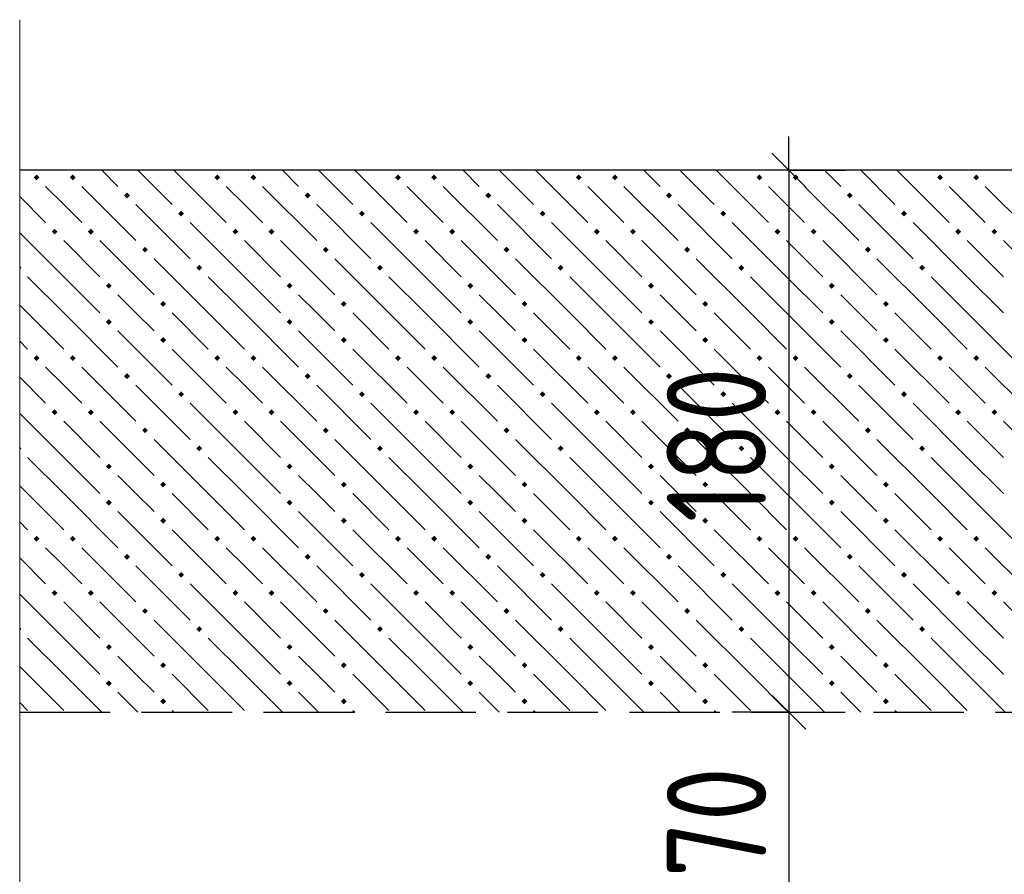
# Model space of a CAD drawing. Header units: millimetres. Extents: x 40580 to 1168286, y -220995 to 81020.
# Tile 280 of 419: x 726817 to 728997, y -104151 to -102259. Entities that reach past the tile are written whole.
import ezdxf

# ---------------------------------------------------------------- set-up
doc = ezdxf.new("R2010")
doc.units = ezdxf.units.MM
doc.linetypes.add('______2', pattern=[270, 200, -70])
for name, color, linetype, lineweight in [('Standard', 7, 'Continuous', 25), ('ЖБ Перекрытие верхний уровень', 7, 'Continuous', 35), ('Примечания', 7, 'Continuous', 13)]:
    doc.layers.add(name, color=color, linetype=linetype, lineweight=lineweight)
doc.layers.add('ЖБ Стена верхний уровень', color=7, linetype='______2', true_color=0x656565)
doc.styles.add('GOST 2.304-81', font='txt')

msp = doc.modelspace()

# ---------------------------------------------------------------- hatches: boundary and pattern name
at = {"layer": 'ЖБ Стена верхний уровень', "linetype": 'Continuous', "lineweight": -3, "transparency": 33554687}
for points in [[(726848.1, -102608.5), (726854.6, -102602), (726861.1, -102608.5), (726854.6, -102615)], [(726928.1, -102608.5), (726934.6, -102602), (726941.1, -102608.5), (726934.6, -102615)], [(727248.1, -102608.5), (727254.6, -102602), (727261.1, -102608.5), (727254.6, -102615)], [(727328.1, -102608.5), (727334.6, -102602), (727341.1, -102608.5), (727334.6, -102615)], [(727648.1, -102608.5), (727654.6, -102602), (727661.1, -102608.5), (727654.6, -102615)], [(727728.1, -102608.5), (727734.6, -102602), (727741.1, -102608.5), (727734.6, -102615)], [(728048.1, -102608.5), (728054.6, -102602), (728061.1, -102608.5), (728054.6, -102615)], [(728128.1, -102608.5), (728134.6, -102602), (728141.1, -102608.5), (728134.6, -102615)], [(728448.1, -102608.5), (728454.6, -102602), (728461.1, -102608.5), (728454.6, -102615)], [(728528.1, -102608.5), (728534.6, -102602), (728541.1, -102608.5), (728534.6, -102615)], [(728848.1, -102608.5), (728854.6, -102602), (728861.1, -102608.5), (728854.6, -102615)], [(728928.1, -102608.5), (728934.6, -102602), (728941.1, -102608.5), (728934.6, -102615)], [(727048.1, -102648.5), (727054.6, -102642), (727061.1, -102648.5), (727054.6, -102655)], [(727448.1, -102648.5), (727454.6, -102642), (727461.1, -102648.5), (727454.6, -102655)], [(727848.1, -102648.5), (727854.6, -102642), (727861.1, -102648.5), (727854.6, -102655)], [(728248.1, -102648.5), (728254.6, -102642), (728261.1, -102648.5), (728254.6, -102655)], [(728648.1, -102648.5), (728654.6, -102642), (728661.1, -102648.5), (728654.6, -102655)], [(727168.1, -102688.5), (727174.6, -102682), (727181.1, -102688.5), (727174.6, -102695)], [(727568.1, -102688.5), (727574.6, -102682), (727581.1, -102688.5), (727574.6, -102695)], [(727968.1, -102688.5), (727974.6, -102682), (727981.1, -102688.5), (727974.6, -102695)], [(728368.1, -102688.5), (728374.6, -102682), (728381.1, -102688.5), (728374.6, -102695)], [(728768.1, -102688.5), (728774.6, -102682), (728781.1, -102688.5), (728774.6, -102695)], [(726888.1, -102728.5), (726894.6, -102722), (726901.1, -102728.5), (726894.6, -102735)], [(726968.1, -102728.5), (726974.6, -102722), (726981.1, -102728.5), (726974.6, -102735)], [(727288.1, -102728.5), (727294.6, -102722), (727301.1, -102728.5), (727294.6, -102735)], [(727368.1, -102728.5), (727374.6, -102722), (727381.1, -102728.5), (727374.6, -102735)], [(727688.1, -102728.5), (727694.6, -102722), (727701.1, -102728.5), (727694.6, -102735)], [(727768.1, -102728.5), (727774.6, -102722), (727781.1, -102728.5), (727774.6, -102735)], [(728088.1, -102728.5), (728094.6, -102722), (728101.1, -102728.5), (728094.6, -102735)], [(728168.1, -102728.5), (728174.6, -102722), (728181.1, -102728.5), (728174.6, -102735)], [(728488.1, -102728.5), (728494.6, -102722), (728501.1, -102728.5), (728494.6, -102735)], [(728568.1, -102728.5), (728574.6, -102722), (728581.1, -102728.5), (728574.6, -102735)], [(728888.1, -102728.5), (728894.6, -102722), (728901.1, -102728.5), (728894.6, -102735)], [(728968.1, -102728.5), (728974.6, -102722), (728981.1, -102728.5), (728974.6, -102735)], [(727088.1, -102768.5), (727094.6, -102762), (727101.1, -102768.5), (727094.6, -102775)], [(727488.1, -102768.5), (727494.6, -102762), (727501.1, -102768.5), (727494.6, -102775)], [(727888.1, -102768.5), (727894.6, -102762), (727901.1, -102768.5), (727894.6, -102775)], [(728288.1, -102768.5), (728294.6, -102762), (728301.1, -102768.5), (728294.6, -102775)], [(728688.1, -102768.5), (728694.6, -102762), (728701.1, -102768.5), (728694.6, -102775)], [(727208.1, -102808.5), (727214.6, -102802), (727221.1, -102808.5), (727214.6, -102815)], [(727608.1, -102808.5), (727614.6, -102802), (727621.1, -102808.5), (727614.6, -102815)], [(728008.1, -102808.5), (728014.6, -102802), (728021.1, -102808.5), (728014.6, -102815)], [(728408.1, -102808.5), (728414.6, -102802), (728421.1, -102808.5), (728414.6, -102815)], [(728808.1, -102808.5), (728814.6, -102802), (728821.1, -102808.5), (728814.6, -102815)], [(726817.2, -102804.6), (726821.1, -102808.5), (726817.2, -102812.4)], [(727008.1, -102848.5), (727014.6, -102842), (727021.1, -102848.5), (727014.6, -102855)], [(727408.1, -102848.5), (727414.6, -102842), (727421.1, -102848.5), (727414.6, -102855)], [(727808.1, -102848.5), (727814.6, -102842), (727821.1, -102848.5), (727814.6, -102855)], [(728208.1, -102848.5), (728214.6, -102842), (728221.1, -102848.5), (728214.6, -102855)], [(728608.1, -102848.5), (728614.6, -102842), (728621.1, -102848.5), (728614.6, -102855)], [(727128.1, -102888.5), (727134.6, -102882), (727141.1, -102888.5), (727134.6, -102895)], [(727528.1, -102888.5), (727534.6, -102882), (727541.1, -102888.5), (727534.6, -102895)], [(727928.1, -102888.5), (727934.6, -102882), (727941.1, -102888.5), (727934.6, -102895)], [(728328.1, -102888.5), (728334.6, -102882), (728341.1, -102888.5), (728334.6, -102895)], [(728728.1, -102888.5), (728734.6, -102882), (728741.1, -102888.5), (728734.6, -102895)], [(727008.1, -102928.5), (727014.6, -102922), (727021.1, -102928.5), (727014.6, -102935)], [(727408.1, -102928.5), (727414.6, -102922), (727421.1, -102928.5), (727414.6, -102935)], [(727808.1, -102928.5), (727814.6, -102922), (727821.1, -102928.5), (727814.6, -102935)], [(728208.1, -102928.5), (728214.6, -102922), (728221.1, -102928.5), (728214.6, -102935)], [(728608.1, -102928.5), (728614.6, -102922), (728621.1, -102928.5), (728614.6, -102935)], [(727128.1, -102968.5), (727134.6, -102962), (727141.1, -102968.5), (727134.6, -102975)], [(727528.1, -102968.5), (727534.6, -102962), (727541.1, -102968.5), (727534.6, -102975)], [(727928.1, -102968.5), (727934.6, -102962), (727941.1, -102968.5), (727934.6, -102975)], [(728328.1, -102968.5), (728334.6, -102962), (728341.1, -102968.5), (728334.6, -102975)], [(728728.1, -102968.5), (728734.6, -102962), (728741.1, -102968.5), (728734.6, -102975)], [(726848.1, -103008.5), (726854.6, -103002), (726861.1, -103008.5), (726854.6, -103015)], [(726928.1, -103008.5), (726934.6, -103002), (726941.1, -103008.5), (726934.6, -103015)], [(727248.1, -103008.5), (727254.6, -103002), (727261.1, -103008.5), (727254.6, -103015)], [(727328.1, -103008.5), (727334.6, -103002), (727341.1, -103008.5), (727334.6, -103015)], [(727648.1, -103008.5), (727654.6, -103002), (727661.1, -103008.5), (727654.6, -103015)], [(727728.1, -103008.5), (727734.6, -103002), (727741.1, -103008.5), (727734.6, -103015)], [(728048.1, -103008.5), (728054.6, -103002), (728061.1, -103008.5), (728054.6, -103015)], [(728128.1, -103008.5), (728134.6, -103002), (728141.1, -103008.5), (728134.6, -103015)], [(728448.1, -103008.5), (728454.6, -103002), (728461.1, -103008.5), (728454.6, -103015)], [(728528.1, -103008.5), (728534.6, -103002), (728541.1, -103008.5), (728534.6, -103015)], [(728848.1, -103008.5), (728854.6, -103002), (728861.1, -103008.5), (728854.6, -103015)], [(728928.1, -103008.5), (728934.6, -103002), (728941.1, -103008.5), (728934.6, -103015)], [(727048.1, -103048.5), (727054.6, -103042), (727061.1, -103048.5), (727054.6, -103055)], [(727448.1, -103048.5), (727454.6, -103042), (727461.1, -103048.5), (727454.6, -103055)], [(727848.1, -103048.5), (727854.6, -103042), (727861.1, -103048.5), (727854.6, -103055)], [(728248.1, -103048.5), (728254.6, -103042), (728261.1, -103048.5), (728254.6, -103055)], [(728648.1, -103048.5), (728654.6, -103042), (728661.1, -103048.5), (728654.6, -103055)], [(727168.1, -103088.5), (727174.6, -103082), (727181.1, -103088.5), (727174.6, -103095)], [(727568.1, -103088.5), (727574.6, -103082), (727581.1, -103088.5), (727574.6, -103095)], [(727968.1, -103088.5), (727974.6, -103082), (727981.1, -103088.5), (727974.6, -103095)], [(728368.1, -103088.5), (728374.6, -103082), (728381.1, -103088.5), (728374.6, -103095)], [(728768.1, -103088.5), (728774.6, -103082), (728781.1, -103088.5), (728774.6, -103095)], [(726888.1, -103128.5), (726894.6, -103122), (726901.1, -103128.5), (726894.6, -103135)], [(726968.1, -103128.5), (726974.6, -103122), (726981.1, -103128.5), (726974.6, -103135)], [(727288.1, -103128.5), (727294.6, -103122), (727301.1, -103128.5), (727294.6, -103135)], [(727368.1, -103128.5), (727374.6, -103122), (727381.1, -103128.5), (727374.6, -103135)], [(727688.1, -103128.5), (727694.6, -103122), (727701.1, -103128.5), (727694.6, -103135)], [(727768.1, -103128.5), (727774.6, -103122), (727781.1, -103128.5), (727774.6, -103135)], [(728088.1, -103128.5), (728094.6, -103122), (728101.1, -103128.5), (728094.6, -103135)], [(728168.1, -103128.5), (728174.6, -103122), (728181.1, -103128.5), (728174.6, -103135)], [(728488.1, -103128.5), (728494.6, -103122), (728501.1, -103128.5), (728494.6, -103135)], [(728568.1, -103128.5), (728574.6, -103122), (728581.1, -103128.5), (728574.6, -103135)], [(728888.1, -103128.5), (728894.6, -103122), (728901.1, -103128.5), (728894.6, -103135)], [(728968.1, -103128.5), (728974.6, -103122), (728981.1, -103128.5), (728974.6, -103135)], [(727088.1, -103168.5), (727094.6, -103162), (727101.1, -103168.5), (727094.6, -103175)], [(727488.1, -103168.5), (727494.6, -103162), (727501.1, -103168.5), (727494.6, -103175)], [(727888.1, -103168.5), (727894.6, -103162), (727901.1, -103168.5), (727894.6, -103175)], [(728288.1, -103168.5), (728294.6, -103162), (728301.1, -103168.5), (728294.6, -103175)], [(728688.1, -103168.5), (728694.6, -103162), (728701.1, -103168.5), (728694.6, -103175)], [(726817.2, -103204.6), (726821.1, -103208.5), (726817.2, -103212.4)], [(727208.1, -103208.5), (727214.6, -103202), (727221.1, -103208.5), (727214.6, -103215)], [(727608.1, -103208.5), (727614.6, -103202), (727621.1, -103208.5), (727614.6, -103215)], [(728008.1, -103208.5), (728014.6, -103202), (728021.1, -103208.5), (728014.6, -103215)], [(728408.1, -103208.5), (728414.6, -103202), (728421.1, -103208.5), (728414.6, -103215)], [(728808.1, -103208.5), (728814.6, -103202), (728821.1, -103208.5), (728814.6, -103215)], [(727008.1, -103248.5), (727014.6, -103242), (727021.1, -103248.5), (727014.6, -103255)], [(727408.1, -103248.5), (727414.6, -103242), (727421.1, -103248.5), (727414.6, -103255)], [(727808.1, -103248.5), (727814.6, -103242), (727821.1, -103248.5), (727814.6, -103255)], [(728208.1, -103248.5), (728214.6, -103242), (728221.1, -103248.5), (728214.6, -103255)], [(728608.1, -103248.5), (728614.6, -103242), (728621.1, -103248.5), (728614.6, -103255)], [(727128.1, -103288.5), (727134.6, -103282), (727141.1, -103288.5), (727134.6, -103295)], [(727528.1, -103288.5), (727534.6, -103282), (727541.1, -103288.5), (727534.6, -103295)], [(727928.1, -103288.5), (727934.6, -103282), (727941.1, -103288.5), (727934.6, -103295)], [(728328.1, -103288.5), (728334.6, -103282), (728341.1, -103288.5), (728334.6, -103295)], [(728728.1, -103288.5), (728734.6, -103282), (728741.1, -103288.5), (728734.6, -103295)], [(727008.1, -103328.5), (727014.6, -103322), (727021.1, -103328.5), (727014.6, -103335)], [(727408.1, -103328.5), (727414.6, -103322), (727421.1, -103328.5), (727414.6, -103335)], [(727808.1, -103328.5), (727814.6, -103322), (727821.1, -103328.5), (727814.6, -103335)], [(728208.1, -103328.5), (728214.6, -103322), (728221.1, -103328.5), (728214.6, -103335)], [(728608.1, -103328.5), (728614.6, -103322), (728621.1, -103328.5), (728614.6, -103335)], [(727128.1, -103368.5), (727134.6, -103362), (727141.1, -103368.5), (727134.6, -103375)], [(727528.1, -103368.5), (727534.6, -103362), (727541.1, -103368.5), (727534.6, -103375)], [(727928.1, -103368.5), (727934.6, -103362), (727941.1, -103368.5), (727934.6, -103375)], [(728328.1, -103368.5), (728334.6, -103362), (728341.1, -103368.5), (728334.6, -103375)], [(728728.1, -103368.5), (728734.6, -103362), (728741.1, -103368.5), (728734.6, -103375)], [(726848.1, -103408.5), (726854.6, -103402), (726861.1, -103408.5), (726854.6, -103415)], [(726928.1, -103408.5), (726934.6, -103402), (726941.1, -103408.5), (726934.6, -103415)], [(727248.1, -103408.5), (727254.6, -103402), (727261.1, -103408.5), (727254.6, -103415)], [(727328.1, -103408.5), (727334.6, -103402), (727341.1, -103408.5), (727334.6, -103415)], [(727648.1, -103408.5), (727654.6, -103402), (727661.1, -103408.5), (727654.6, -103415)], [(727728.1, -103408.5), (727734.6, -103402), (727741.1, -103408.5), (727734.6, -103415)], [(728048.1, -103408.5), (728054.6, -103402), (728061.1, -103408.5), (728054.6, -103415)], [(728128.1, -103408.5), (728134.6, -103402), (728141.1, -103408.5), (728134.6, -103415)], [(728448.1, -103408.5), (728454.6, -103402), (728461.1, -103408.5), (728454.6, -103415)], [(728528.1, -103408.5), (728534.6, -103402), (728541.1, -103408.5), (728534.6, -103415)], [(728848.1, -103408.5), (728854.6, -103402), (728861.1, -103408.5), (728854.6, -103415)], [(728928.1, -103408.5), (728934.6, -103402), (728941.1, -103408.5), (728934.6, -103415)], [(727048.1, -103448.5), (727054.6, -103442), (727061.1, -103448.5), (727054.6, -103455)], [(727448.1, -103448.5), (727454.6, -103442), (727461.1, -103448.5), (727454.6, -103455)], [(727848.1, -103448.5), (727854.6, -103442), (727861.1, -103448.5), (727854.6, -103455)], [(728248.1, -103448.5), (728254.6, -103442), (728261.1, -103448.5), (728254.6, -103455)], [(728648.1, -103448.5), (728654.6, -103442), (728661.1, -103448.5), (728654.6, -103455)], [(727168.1, -103488.5), (727174.6, -103482), (727181.1, -103488.5), (727174.6, -103495)], [(727568.1, -103488.5), (727574.6, -103482), (727581.1, -103488.5), (727574.6, -103495)], [(727968.1, -103488.5), (727974.6, -103482), (727981.1, -103488.5), (727974.6, -103495)], [(728368.1, -103488.5), (728374.6, -103482), (728381.1, -103488.5), (728374.6, -103495)], [(728768.1, -103488.5), (728774.6, -103482), (728781.1, -103488.5), (728774.6, -103495)], [(726888.1, -103528.5), (726894.6, -103522), (726901.1, -103528.5), (726894.6, -103535)], [(726968.1, -103528.5), (726974.6, -103522), (726981.1, -103528.5), (726974.6, -103535)], [(727288.1, -103528.5), (727294.6, -103522), (727301.1, -103528.5), (727294.6, -103535)], [(727368.1, -103528.5), (727374.6, -103522), (727381.1, -103528.5), (727374.6, -103535)], [(727688.1, -103528.5), (727694.6, -103522), (727701.1, -103528.5), (727694.6, -103535)], [(727768.1, -103528.5), (727774.6, -103522), (727781.1, -103528.5), (727774.6, -103535)], [(728088.1, -103528.5), (728094.6, -103522), (728101.1, -103528.5), (728094.6, -103535)], [(728168.1, -103528.5), (728174.6, -103522), (728181.1, -103528.5), (728174.6, -103535)], [(728488.1, -103528.5), (728494.6, -103522), (728501.1, -103528.5), (728494.6, -103535)], [(728568.1, -103528.5), (728574.6, -103522), (728581.1, -103528.5), (728574.6, -103535)], [(728888.1, -103528.5), (728894.6, -103522), (728901.1, -103528.5), (728894.6, -103535)], [(728968.1, -103528.5), (728974.6, -103522), (728981.1, -103528.5), (728974.6, -103535)], [(727088.1, -103568.5), (727094.6, -103562), (727101.1, -103568.5), (727094.6, -103575)], [(727488.1, -103568.5), (727494.6, -103562), (727501.1, -103568.5), (727494.6, -103575)], [(727888.1, -103568.5), (727894.6, -103562), (727901.1, -103568.5), (727894.6, -103575)], [(728288.1, -103568.5), (728294.6, -103562), (728301.1, -103568.5), (728294.6, -103575)], [(728688.1, -103568.5), (728694.6, -103562), (728701.1, -103568.5), (728694.6, -103575)], [(726817.2, -103604.6), (726821.1, -103608.5), (726817.2, -103612.4)], [(727208.1, -103608.5), (727214.6, -103602), (727221.1, -103608.5), (727214.6, -103615)], [(727608.1, -103608.5), (727614.6, -103602), (727621.1, -103608.5), (727614.6, -103615)], [(728008.1, -103608.5), (728014.6, -103602), (728021.1, -103608.5), (728014.6, -103615)], [(728408.1, -103608.5), (728414.6, -103602), (728421.1, -103608.5), (728414.6, -103615)], [(728808.1, -103608.5), (728814.6, -103602), (728821.1, -103608.5), (728814.6, -103615)], [(727008.1, -103648.5), (727014.6, -103642), (727021.1, -103648.5), (727014.6, -103655)], [(727408.1, -103648.5), (727414.6, -103642), (727421.1, -103648.5), (727414.6, -103655)], [(727808.1, -103648.5), (727814.6, -103642), (727821.1, -103648.5), (727814.6, -103655)], [(728208.1, -103648.5), (728214.6, -103642), (728221.1, -103648.5), (728214.6, -103655)], [(728608.1, -103648.5), (728614.6, -103642), (728621.1, -103648.5), (728614.6, -103655)], [(727128.1, -103688.5), (727134.6, -103682), (727141.1, -103688.5), (727134.6, -103695)], [(727528.1, -103688.5), (727534.6, -103682), (727541.1, -103688.5), (727534.6, -103695)], [(727928.1, -103688.5), (727934.6, -103682), (727941.1, -103688.5), (727934.6, -103695)], [(728328.1, -103688.5), (728334.6, -103682), (728341.1, -103688.5), (728334.6, -103695)], [(728728.1, -103688.5), (728734.6, -103682), (728741.1, -103688.5), (728734.6, -103695)], [(727008.1, -103728.5), (727014.6, -103722), (727021.1, -103728.5), (727014.6, -103735)], [(727408.1, -103728.5), (727414.6, -103722), (727421.1, -103728.5), (727414.6, -103735)], [(727808.1, -103728.5), (727814.6, -103722), (727821.1, -103728.5), (727814.6, -103735)], [(728208.1, -103728.5), (728214.6, -103722), (728221.1, -103728.5), (728214.6, -103735)], [(728608.1, -103728.5), (728614.6, -103722), (728621.1, -103728.5), (728614.6, -103735)], [(727128.1, -103768.5), (727134.6, -103762), (727141.1, -103768.5), (727134.6, -103775)], [(727528.1, -103768.5), (727534.6, -103762), (727541.1, -103768.5), (727534.6, -103775)], [(727928.1, -103768.5), (727934.6, -103762), (727941.1, -103768.5), (727934.6, -103775)], [(728328.1, -103768.5), (728334.6, -103762), (728341.1, -103768.5), (728334.6, -103775)], [(728728.1, -103768.5), (728734.6, -103762), (728741.1, -103768.5), (728734.6, -103775)]]:
    msp.add_hatch(color=7, dxfattribs=at).paths.add_polyline_path(points, flags=16)

# ---------------------------------------------------------------- linework, layer by layer
at = {"layer": 'Standard', "color": 7, "linetype": 'Continuous', "lineweight": -3, "transparency": 33554687}
for p, q in [((728519.6, -102592.6), (728519.6, -102517.6)), ((728519.6, -103792.6), (728519.6, -104259.3))]:
    msp.add_line(p, q, dxfattribs=at)
at = {"layer": 'Standard', "color": 7, "linetype": 'Continuous', "lineweight": 25, "transparency": 33554687}
for p, q in [((728482.1, -102555.1), (728557.1, -102630.1)), ((728482.1, -103755.1), (728557.1, -103830.1))]:
    msp.add_line(p, q, dxfattribs=at)
at = {"layer": 'Standard', "color": 251, "linetype": 'Continuous', "lineweight": -3, "true_color": 0x656565, "transparency": 33554687}
for p, q in [((728519.6, -102592.6), (728394.6, -102592.6)), ((728519.6, -102592.6), (728644.6, -102592.6)), ((728519.6, -102592.6), (728519.6, -102592.6)), ((728519.6, -103792.6), (728394.6, -103792.6)), ((728519.6, -103792.6), (728644.6, -103792.6)), ((728519.6, -103792.6), (728519.6, -103792.6))]:
    msp.add_line(p, q, dxfattribs=at)
at = {"layer": 'Standard', "color": 7, "linetype": 'Continuous', "lineweight": -3, "transparency": 33554687}
msp.add_lwpolyline([(728519.6, -102592.6), (728519.6, -103431.4), (728519.6, -103431.4), (728519.6, -103792.6)], dxfattribs=at)
at = {"layer": 'ЖБ Перекрытие верхний уровень', "color": 7, "linetype": 'Continuous', "lineweight": -3, "transparency": 33554687}
msp.add_line((731252.9, -102592.6), (726817.2, -102592.6), dxfattribs=at)
at = {"layer": 'ЖБ Стена верхний уровень', "color": 251, "linetype": '______2', "lineweight": -3, "true_color": 0x656565, "transparency": 33554687}
for p, q in [((731252.9, -102592.6), (726817.2, -102592.6)), ((726817.2, -103792.6), (731252.9, -103792.6))]:
    msp.add_line(p, q, dxfattribs=at)
at = {"layer": 'ЖБ Стена верхний уровень', "color": 9, "linetype": 'Continuous', "lineweight": -3, "true_color": 0xc7c7c7, "transparency": 33554687}
for p, q in [((726998.7, -102592.6), (727034.6, -102628.5)), ((727078.7, -102592.6), (727154.6, -102668.5)), ((727158.7, -102592.6), (727274.6, -102708.5)), ((727398.7, -102592.6), (727434.6, -102628.5)), ((727478.7, -102592.6), (727554.6, -102668.5)), ((727558.7, -102592.6), (727674.6, -102708.5)), ((727798.7, -102592.6), (727834.6, -102628.5)), ((727878.7, -102592.6), (727954.6, -102668.5)), ((727958.7, -102592.6), (728074.6, -102708.5)), ((728198.7, -102592.6), (728234.6, -102628.5)), ((728278.7, -102592.6), (728354.6, -102668.5)), ((728358.7, -102592.6), (728474.6, -102708.5)), ((728598.7, -102592.6), (728634.6, -102628.5)), ((728678.7, -102592.6), (728754.6, -102668.5)), ((728758.7, -102592.6), (728874.6, -102708.5)), ((726914.6, -102668.5), (726874.6, -102628.5)), ((726954.6, -102628.5), (727074.6, -102748.5)), ((727314.6, -102668.5), (727274.6, -102628.5)), ((727354.6, -102628.5), (727474.6, -102748.5)), ((727714.6, -102668.5), (727674.6, -102628.5)), ((727754.6, -102628.5), (727874.6, -102748.5)), ((728114.6, -102668.5), (728074.6, -102628.5)), ((728154.6, -102628.5), (728274.6, -102748.5)), ((728514.6, -102668.5), (728474.6, -102628.5)), ((728554.6, -102628.5), (728674.6, -102748.5)), ((728914.6, -102668.5), (728874.6, -102628.5)), ((728954.6, -102628.5), (729074.6, -102748.5)), ((726817.2, -102651.1), (726874.6, -102708.5)), ((726954.6, -102708.5), (726914.6, -102668.5)), ((727074.6, -102668.5), (727194.6, -102788.5)), ((727354.6, -102708.5), (727314.6, -102668.5)), ((727474.6, -102668.5), (727594.6, -102788.5)), ((727754.6, -102708.5), (727714.6, -102668.5)), ((727874.6, -102668.5), (727994.6, -102788.5)), ((728154.6, -102708.5), (728114.6, -102668.5)), ((728274.6, -102668.5), (728394.6, -102788.5)), ((728554.6, -102708.5), (728514.6, -102668.5)), ((728674.6, -102668.5), (728794.6, -102788.5)), ((728954.6, -102708.5), (728914.6, -102668.5)), ((727314.6, -102828.5), (727194.6, -102708.5)), ((727714.6, -102828.5), (727594.6, -102708.5)), ((728114.6, -102828.5), (727994.6, -102708.5)), ((728514.6, -102828.5), (728394.6, -102708.5)), ((728914.6, -102828.5), (728794.6, -102708.5)), ((726914.6, -102828.5), (726817.2, -102731.1)), ((726914.6, -102748.5), (726994.6, -102828.5)), ((726994.6, -102748.5), (727114.6, -102868.5)), ((727314.6, -102748.5), (727394.6, -102828.5)), ((727394.6, -102748.5), (727514.6, -102868.5)), ((727714.6, -102748.5), (727794.6, -102828.5)), ((727794.6, -102748.5), (727914.6, -102868.5)), ((728114.6, -102748.5), (728194.6, -102828.5)), ((728194.6, -102748.5), (728314.6, -102868.5)), ((728514.6, -102748.5), (728594.6, -102828.5)), ((728594.6, -102748.5), (728714.6, -102868.5)), ((728914.6, -102748.5), (728994.6, -102828.5)), ((728994.6, -102748.5), (729114.6, -102868.5)), ((727234.6, -102908.5), (727114.6, -102788.5)), ((727634.6, -102908.5), (727514.6, -102788.5)), ((728034.6, -102908.5), (727914.6, -102788.5)), ((728434.6, -102908.5), (728314.6, -102788.5)), ((728834.6, -102908.5), (728714.6, -102788.5)), ((726834.6, -102828.5), (726914.6, -102908.5)), ((726914.6, -102828.5), (726994.6, -102908.5)), ((727234.6, -102828.5), (727314.6, -102908.5)), ((727314.6, -102828.5), (727394.6, -102908.5)), ((727634.6, -102828.5), (727714.6, -102908.5)), ((727714.6, -102828.5), (727794.6, -102908.5)), ((728034.6, -102828.5), (728114.6, -102908.5)), ((728114.6, -102828.5), (728194.6, -102908.5)), ((728434.6, -102828.5), (728514.6, -102908.5)), ((728514.6, -102828.5), (728594.6, -102908.5)), ((728834.6, -102828.5), (728914.6, -102908.5)), ((728914.6, -102828.5), (728994.6, -102908.5)), ((727074.6, -102908.5), (727034.6, -102868.5)), ((727474.6, -102908.5), (727434.6, -102868.5)), ((727874.6, -102908.5), (727834.6, -102868.5)), ((728274.6, -102908.5), (728234.6, -102868.5)), ((728674.6, -102908.5), (728634.6, -102868.5)), ((726834.6, -102908.5), (726817.2, -102891.1)), ((726834.6, -102908.5), (726914.6, -102988.5)), ((726914.6, -102908.5), (727034.6, -103028.5)), ((727114.6, -102948.5), (727074.6, -102908.5)), ((727154.6, -102908.5), (727234.6, -102988.5)), ((727234.6, -102908.5), (727314.6, -102988.5)), ((727314.6, -102908.5), (727434.6, -103028.5)), ((727514.6, -102948.5), (727474.6, -102908.5)), ((727554.6, -102908.5), (727634.6, -102988.5)), ((727634.6, -102908.5), (727714.6, -102988.5)), ((727714.6, -102908.5), (727834.6, -103028.5)), ((727914.6, -102948.5), (727874.6, -102908.5)), ((727954.6, -102908.5), (728034.6, -102988.5)), ((728034.6, -102908.5), (728114.6, -102988.5)), ((728114.6, -102908.5), (728234.6, -103028.5)), ((728314.6, -102948.5), (728274.6, -102908.5)), ((728354.6, -102908.5), (728434.6, -102988.5)), ((728434.6, -102908.5), (728514.6, -102988.5)), ((728514.6, -102908.5), (728634.6, -103028.5)), ((728714.6, -102948.5), (728674.6, -102908.5)), ((728754.6, -102908.5), (728834.6, -102988.5)), ((728834.6, -102908.5), (728914.6, -102988.5)), ((728914.6, -102908.5), (729034.6, -103028.5)), ((727034.6, -102948.5), (727154.6, -103068.5)), ((727434.6, -102948.5), (727554.6, -103068.5)), ((727834.6, -102948.5), (727954.6, -103068.5)), ((728234.6, -102948.5), (728354.6, -103068.5)), ((728634.6, -102948.5), (728754.6, -103068.5)), ((726817.2, -102971.1), (726834.6, -102988.5)), ((727154.6, -102988.5), (727274.6, -103108.5)), ((727554.6, -102988.5), (727674.6, -103108.5)), ((727954.6, -102988.5), (728074.6, -103108.5)), ((728354.6, -102988.5), (728474.6, -103108.5)), ((728754.6, -102988.5), (728874.6, -103108.5)), ((726914.6, -103068.5), (726874.6, -103028.5)), ((726954.6, -103028.5), (727074.6, -103148.5)), ((727314.6, -103068.5), (727274.6, -103028.5)), ((727354.6, -103028.5), (727474.6, -103148.5)), ((727714.6, -103068.5), (727674.6, -103028.5)), ((727754.6, -103028.5), (727874.6, -103148.5)), ((728114.6, -103068.5), (728074.6, -103028.5)), ((728154.6, -103028.5), (728274.6, -103148.5)), ((728514.6, -103068.5), (728474.6, -103028.5)), ((728554.6, -103028.5), (728674.6, -103148.5)), ((728914.6, -103068.5), (728874.6, -103028.5)), ((728954.6, -103028.5), (729074.6, -103148.5)), ((726817.2, -103051.1), (726874.6, -103108.5)), ((726954.6, -103108.5), (726914.6, -103068.5)), ((727074.6, -103068.5), (727194.6, -103188.5)), ((727354.6, -103108.5), (727314.6, -103068.5)), ((727474.6, -103068.5), (727594.6, -103188.5)), ((727754.6, -103108.5), (727714.6, -103068.5)), ((727874.6, -103068.5), (727994.6, -103188.5)), ((728154.6, -103108.5), (728114.6, -103068.5)), ((728274.6, -103068.5), (728394.6, -103188.5)), ((728554.6, -103108.5), (728514.6, -103068.5)), ((728674.6, -103068.5), (728794.6, -103188.5)), ((728954.6, -103108.5), (728914.6, -103068.5)), ((727314.6, -103228.5), (727194.6, -103108.5)), ((727714.6, -103228.5), (727594.6, -103108.5)), ((728114.6, -103228.5), (727994.6, -103108.5)), ((728514.6, -103228.5), (728394.6, -103108.5)), ((728914.6, -103228.5), (728794.6, -103108.5)), ((726914.6, -103228.5), (726817.2, -103131.1)), ((726914.6, -103148.5), (726994.6, -103228.5)), ((726994.6, -103148.5), (727114.6, -103268.5)), ((727314.6, -103148.5), (727394.6, -103228.5)), ((727394.6, -103148.5), (727514.6, -103268.5)), ((727714.6, -103148.5), (727794.6, -103228.5)), ((727794.6, -103148.5), (727914.6, -103268.5)), ((728114.6, -103148.5), (728194.6, -103228.5)), ((728194.6, -103148.5), (728314.6, -103268.5)), ((728514.6, -103148.5), (728594.6, -103228.5)), ((728594.6, -103148.5), (728714.6, -103268.5)), ((728914.6, -103148.5), (728994.6, -103228.5)), ((728994.6, -103148.5), (729114.6, -103268.5)), ((727234.6, -103308.5), (727114.6, -103188.5)), ((727634.6, -103308.5), (727514.6, -103188.5)), ((728034.6, -103308.5), (727914.6, -103188.5)), ((728434.6, -103308.5), (728314.6, -103188.5)), ((728834.6, -103308.5), (728714.6, -103188.5)), ((726834.6, -103228.5), (726914.6, -103308.5)), ((726914.6, -103228.5), (726994.6, -103308.5)), ((727234.6, -103228.5), (727314.6, -103308.5)), ((727314.6, -103228.5), (727394.6, -103308.5)), ((727634.6, -103228.5), (727714.6, -103308.5)), ((727714.6, -103228.5), (727794.6, -103308.5)), ((728034.6, -103228.5), (728114.6, -103308.5)), ((728114.6, -103228.5), (728194.6, -103308.5)), ((728434.6, -103228.5), (728514.6, -103308.5)), ((728514.6, -103228.5), (728594.6, -103308.5)), ((728834.6, -103228.5), (728914.6, -103308.5)), ((728914.6, -103228.5), (728994.6, -103308.5)), ((727074.6, -103308.5), (727034.6, -103268.5)), ((727474.6, -103308.5), (727434.6, -103268.5)), ((727874.6, -103308.5), (727834.6, -103268.5)), ((728274.6, -103308.5), (728234.6, -103268.5)), ((728674.6, -103308.5), (728634.6, -103268.5)), ((726834.6, -103308.5), (726817.2, -103291.1)), ((726834.6, -103308.5), (726914.6, -103388.5)), ((726914.6, -103308.5), (727034.6, -103428.5)), ((727114.6, -103348.5), (727074.6, -103308.5)), ((727154.6, -103308.5), (727234.6, -103388.5)), ((727234.6, -103308.5), (727314.6, -103388.5)), ((727314.6, -103308.5), (727434.6, -103428.5)), ((727514.6, -103348.5), (727474.6, -103308.5)), ((727554.6, -103308.5), (727634.6, -103388.5)), ((727634.6, -103308.5), (727714.6, -103388.5)), ((727714.6, -103308.5), (727834.6, -103428.5)), ((727914.6, -103348.5), (727874.6, -103308.5)), ((727954.6, -103308.5), (728034.6, -103388.5)), ((728034.6, -103308.5), (728114.6, -103388.5)), ((728114.6, -103308.5), (728234.6, -103428.5)), ((728314.6, -103348.5), (728274.6, -103308.5)), ((728354.6, -103308.5), (728434.6, -103388.5)), ((728434.6, -103308.5), (728514.6, -103388.5)), ((728514.6, -103308.5), (728634.6, -103428.5)), ((728714.6, -103348.5), (728674.6, -103308.5)), ((728754.6, -103308.5), (728834.6, -103388.5)), ((728834.6, -103308.5), (728914.6, -103388.5)), ((728914.6, -103308.5), (729034.6, -103428.5)), ((727034.6, -103348.5), (727154.6, -103468.5)), ((727434.6, -103348.5), (727554.6, -103468.5)), ((727834.6, -103348.5), (727954.6, -103468.5)), ((728234.6, -103348.5), (728354.6, -103468.5)), ((728634.6, -103348.5), (728754.6, -103468.5)), ((726817.2, -103371.1), (726834.6, -103388.5)), ((727154.6, -103388.5), (727274.6, -103508.5)), ((727554.6, -103388.5), (727674.6, -103508.5)), ((727954.6, -103388.5), (728074.6, -103508.5)), ((728354.6, -103388.5), (728474.6, -103508.5)), ((728754.6, -103388.5), (728874.6, -103508.5)), ((726914.6, -103468.5), (726874.6, -103428.5)), ((726954.6, -103428.5), (727074.6, -103548.5)), ((727314.6, -103468.5), (727274.6, -103428.5)), ((727354.6, -103428.5), (727474.6, -103548.5)), ((727714.6, -103468.5), (727674.6, -103428.5)), ((727754.6, -103428.5), (727874.6, -103548.5)), ((728114.6, -103468.5), (728074.6, -103428.5)), ((728154.6, -103428.5), (728274.6, -103548.5)), ((728514.6, -103468.5), (728474.6, -103428.5)), ((728554.6, -103428.5), (728674.6, -103548.5)), ((728914.6, -103468.5), (728874.6, -103428.5)), ((728954.6, -103428.5), (729074.6, -103548.5)), ((726817.2, -103451.1), (726874.6, -103508.5)), ((726954.6, -103508.5), (726914.6, -103468.5)), ((727074.6, -103468.5), (727194.6, -103588.5)), ((727354.6, -103508.5), (727314.6, -103468.5)), ((727474.6, -103468.5), (727594.6, -103588.5)), ((727754.6, -103508.5), (727714.6, -103468.5)), ((727874.6, -103468.5), (727994.6, -103588.5)), ((728154.6, -103508.5), (728114.6, -103468.5)), ((728274.6, -103468.5), (728394.6, -103588.5)), ((728554.6, -103508.5), (728514.6, -103468.5)), ((728674.6, -103468.5), (728794.6, -103588.5)), ((728954.6, -103508.5), (728914.6, -103468.5)), ((727314.6, -103628.5), (727194.6, -103508.5)), ((727714.6, -103628.5), (727594.6, -103508.5)), ((728114.6, -103628.5), (727994.6, -103508.5)), ((728514.6, -103628.5), (728394.6, -103508.5)), ((728914.6, -103628.5), (728794.6, -103508.5)), ((726914.6, -103628.5), (726817.2, -103531.1)), ((726914.6, -103548.5), (726994.6, -103628.5)), ((726994.6, -103548.5), (727114.6, -103668.5)), ((727314.6, -103548.5), (727394.6, -103628.5)), ((727394.6, -103548.5), (727514.6, -103668.5)), ((727714.6, -103548.5), (727794.6, -103628.5)), ((727794.6, -103548.5), (727914.6, -103668.5)), ((728114.6, -103548.5), (728194.6, -103628.5)), ((728194.6, -103548.5), (728314.6, -103668.5)), ((728514.6, -103548.5), (728594.6, -103628.5)), ((728594.6, -103548.5), (728714.6, -103668.5)), ((728914.6, -103548.5), (728994.6, -103628.5)), ((728994.6, -103548.5), (729114.6, -103668.5)), ((727234.6, -103708.5), (727114.6, -103588.5)), ((727634.6, -103708.5), (727514.6, -103588.5)), ((728034.6, -103708.5), (727914.6, -103588.5)), ((728434.6, -103708.5), (728314.6, -103588.5)), ((728834.6, -103708.5), (728714.6, -103588.5)), ((726834.6, -103628.5), (726914.6, -103708.5)), ((726914.6, -103628.5), (726994.6, -103708.5)), ((727234.6, -103628.5), (727314.6, -103708.5)), ((727314.6, -103628.5), (727394.6, -103708.5)), ((727634.6, -103628.5), (727714.6, -103708.5)), ((727714.6, -103628.5), (727794.6, -103708.5)), ((728034.6, -103628.5), (728114.6, -103708.5)), ((728114.6, -103628.5), (728194.6, -103708.5)), ((728434.6, -103628.5), (728514.6, -103708.5)), ((728514.6, -103628.5), (728594.6, -103708.5)), ((728834.6, -103628.5), (728914.6, -103708.5)), ((728914.6, -103628.5), (728994.6, -103708.5)), ((727074.6, -103708.5), (727034.6, -103668.5)), ((727474.6, -103708.5), (727434.6, -103668.5)), ((727874.6, -103708.5), (727834.6, -103668.5)), ((728274.6, -103708.5), (728234.6, -103668.5)), ((728674.6, -103708.5), (728634.6, -103668.5)), ((726834.6, -103708.5), (726817.2, -103691.1)), ((726834.6, -103708.5), (726914.6, -103788.5)), ((726914.6, -103708.5), (726998.7, -103792.6)), ((727114.6, -103748.5), (727074.6, -103708.5)), ((727154.6, -103708.5), (727234.6, -103788.5)), ((727234.6, -103708.5), (727314.6, -103788.5)), ((727314.6, -103708.5), (727398.7, -103792.6)), ((727514.6, -103748.5), (727474.6, -103708.5)), ((727554.6, -103708.5), (727634.6, -103788.5)), ((727634.6, -103708.5), (727714.6, -103788.5)), ((727714.6, -103708.5), (727798.7, -103792.6)), ((727914.6, -103748.5), (727874.6, -103708.5)), ((727954.6, -103708.5), (728034.6, -103788.5)), ((728034.6, -103708.5), (728114.6, -103788.5)), ((728114.6, -103708.5), (728198.7, -103792.6)), ((728314.6, -103748.5), (728274.6, -103708.5)), ((728354.6, -103708.5), (728434.6, -103788.5)), ((728434.6, -103708.5), (728514.6, -103788.5)), ((728514.6, -103708.5), (728598.7, -103792.6)), ((728714.6, -103748.5), (728674.6, -103708.5)), ((728754.6, -103708.5), (728834.6, -103788.5)), ((728834.6, -103708.5), (728914.6, -103788.5)), ((728914.6, -103708.5), (728998.7, -103792.6)), ((727034.6, -103748.5), (727078.7, -103792.6)), ((727434.6, -103748.5), (727478.7, -103792.6)), ((727834.6, -103748.5), (727878.7, -103792.6)), ((728234.6, -103748.5), (728278.7, -103792.6)), ((728634.6, -103748.5), (728678.7, -103792.6)), ((726817.2, -103771.1), (726834.6, -103788.5)), ((727154.6, -103788.5), (727158.7, -103792.6)), ((727554.6, -103788.5), (727558.7, -103792.6)), ((727954.6, -103788.5), (727958.7, -103792.6)), ((728354.6, -103788.5), (728358.7, -103792.6)), ((728754.6, -103788.5), (728758.7, -103792.6))]:
    msp.add_line(p, q, dxfattribs=at)
at = {"layer": 'Примечания', "color": 7, "linetype": 'Continuous', "lineweight": 13, "transparency": 33554687}
msp.add_line((726817.2, -102259.3), (726817.2, -104609.3), dxfattribs=at)

# ---------------------------------------------------------------- texts
at = {"layer": 'Standard', "color": 7, "linetype": 'Continuous', "lineweight": 25, "transparency": 33554687, "char_height": 220, "attachment_point": 7, "rotation": 90, "style": 'GOST 2.304-81'}
for s, insert, width in [('180', (728469.5, -103372.4), 485.079), ('70', (728469.6, -104158.9), 391.311)]:
    msp.add_mtext(s, dxfattribs=dict(at, insert=insert, width=width))

doc.saveas('drawing.dxf')
